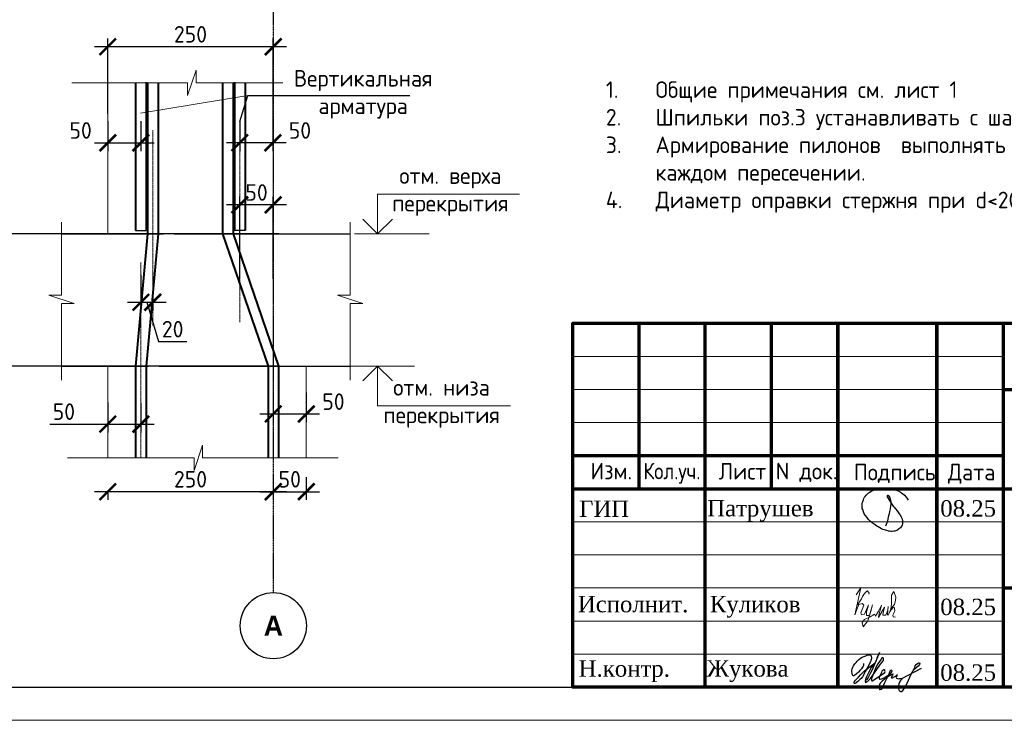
# Model space of a CAD drawing. Header units: millimetres. Extents: x 369815 to 1481759, y -423071 to -27917.
# Tile 292 of 380: x 696784 to 711660, y -198393 to -187805. Entities that reach past the tile are written whole.
import ezdxf

# ---------------------------------------------------------------- set-up
doc = ezdxf.new("R2010")
doc.units = ezdxf.units.MM
for name, pattern in [('______5', [1100, 800, -100, 100, -100]), ('CENTER2', [28.575, 19.05, -3.175, 3.175, -3.175]), ('осевая', [50.8, 31.75, -6.35, 6.35, -6.35])]:
    doc.linetypes.add(name, pattern=pattern)
for name, color, linetype in [('PDF7_Text', 7, 'Continuous'), ('PDF8_Text', 7, 'Continuous'), ('ТОЛСТЫЕ_ОСНОВНЫЕ', 6, 'Continuous')]:
    doc.layers.add(name, color=color, linetype=linetype)
for name, color, linetype, lineweight in [('Выноски', 20, 'Continuous', 20), ('Оси', 40, '______5', 18), ('подоснова', 151, 'Continuous', 5), ('размер', 1, 'Continuous', 25), ('РАЗМЕРЫ', 1, 'Continuous', 9), ('Рамка', 7, 'Continuous', 70), ('Текст', 7, 'Continuous', 25), ('ТОНКИЕ', 7, 'Continuous', 9)]:
    doc.layers.add(name, color=color, linetype=linetype, lineweight=lineweight)
doc.styles.add('Century Gothic', font='GOTHIC.TTF')
doc.styles.add('GOST-2.304_Type-B', font='GOST_Common.ttf')
doc.styles.add('PDF Times New Roman', font='times.ttf')
doc.styles.add('style_Tonin', font='simplex.shx', dxfattribs={"width": 0.9})
doc.styles.add('ГОСТ', font='GOST_Common.ttf')
doc.dimstyles.new('20', dxfattribs={"dimtxt": 2.5, "dimasz": 2.5, "dimexe": 1.25, "dimexo": 0.625, "dimtad": 1, "dimdec": 0, "dimlfac": 20, "dimtxsty": 'style_Tonin', "dimblk": 'ARCHTICK', "dimcen": 0, "dimclrt": 256, "dimadec": 0, "dimazin": 0, "dimtfac": 1, "dimtdec": 0, "dimtmove": 0, "dimatfit": 0, "dimfxl": 1, "dimarcsym": 0})
doc.dimstyles.new('СПДС', dxfattribs={"dimscale": 100, "dimtxt": 2.5, "dimasz": 2.5, "dimexe": 1.25, "dimexo": 0, "dimtad": 1, "dimdec": 0, "dimtxsty": 'GOST-2.304_Type-B', "dimblk": 'ARCHTICK', "dimcen": 2.5, "dimdle": 2, "dimadec": 0, "dimazin": 2, "dimtfac": 0.75, "dimtdec": 0, "dimtmove": 1, "dimatfit": 3, "dimfxl": 1, "dimtolj": 1, "dimarcsym": 1})

# ---------------------------------------------------------------- blocks, each defined once
blk = doc.blocks.new('11')
at = {"layer": 'Выноски'}
for p, q in [((47989, 66781), (48016, 66806)), ((48016, 66806), (48038, 66823)), ((48038, 66823), (48060, 66786)), ((47885, 66608), (47944, 66700)), ((47944, 66700), (47962, 66737)), ((47962, 66737), (47989, 66781)), ((48060, 66786), (48058, 66769))]:
    blk.add_line(p, q, dxfattribs=at)
blk.add_lwpolyline([(47863, 66761), (47937, 66865), (47843, 66458), (47885, 66564), (47905, 66616), (47954, 66628), (47979, 66606), (47957, 66539), (47937, 66487), (47947, 66458), (47991, 66470), (48051, 66611), (48041, 66569), (48023, 66505), (48023, 66448), (48065, 66448), (48090, 66529), (48110, 66608), (48043, 66369), (47972, 66275), (47954, 66344), (47991, 66389), (48078, 66431), (48142, 66470), (48154, 66441), (48204, 66512), (48246, 66606), (48209, 66455), (48204, 66418), (48295, 66574), (48265, 66463), (48265, 66455), (48312, 66453), (48342, 66529), (48347, 66584), (48337, 66465), (48349, 66453), (48401, 66569), (48443, 66616), (48461, 66678), (48466, 66727), (48436, 66811), (48399, 66754), (48399, 66618), (48389, 66549), (48374, 66507), (48416, 66564), (48441, 66576), (48451, 66524), (48433, 66482), (48419, 66453), (48424, 66428), (48458, 66421)], dxfattribs=at)
blk = doc.blocks.new('яяя')
at = {"lineweight": 30}
for points in [[(345424, 110432), (345425, 110410), (345424, 110397), (345417, 110379), (345406, 110350), (345390, 110319), (345357, 110275), (345310, 110221), (345265, 110176), (345198, 110110), (345161, 110077), (345133, 110066), (345116, 110066), (345102, 110075), (345090, 110091), (345082, 110115), (345074, 110146), (345066, 110182), (345064, 110206), (345067, 110234), (345077, 110278), (345095, 110320), (345114, 110361), (345134, 110395), (345159, 110428), (345195, 110469), (345228, 110506), (345284, 110560), (345331, 110595), (345379, 110625), (345435, 110648), (345486, 110670), (345532, 110686), (345573, 110696), (345605, 110698), (345621, 110695), (345635, 110687), (345648, 110671), (345656, 110649), (345659, 110625), (345659, 110583), (345656, 110553), (345647, 110523), (345635, 110489), (345387, 110033), (345349, 109985), (345311, 109948), (345247, 109889), (345209, 109858), (345192, 109844), (345180, 109837), (345157, 109833), (345150, 109835), (345140, 109842), (345135, 109856), (345138, 109881), (345148, 109892), (345183, 109930), (345267, 110024), (345343, 110105), (345455, 110213), (345617, 110343), (345775, 110456), (345811, 110526), (345838, 110607), (345890, 110740), (345902, 110771), (345698, 110295), (345672, 110226), (345626, 110132), (345572, 110032), (345518, 109953), (345481, 109918), (345497, 110001), (345567, 110147), (345655, 110301), (345760, 110442)], [(345481, 109918), (345476, 109896), (345475, 109874), (345485, 109861), (345506, 109866), (345539, 109891), (345632, 109983), (345968, 110450), (346022, 110527), (346029, 110560), (346027, 110579), (346026, 110590), (346010, 110605), (345993, 110609), (345975, 110601), (345962, 110584), (345954, 110562), (345857, 110421), (345783, 110292), (345741, 110183), (345701, 110079), (345665, 109985), (345660, 109952), (345666, 109929), (345669, 109915), (345682, 109910), (345702, 109914), (345735, 109941), (345846, 110007), (346065, 110160), (346075, 110193), (346070, 110217), (346066, 110236), (346052, 110241), (346030, 110241), (346007, 110228), (345978, 110203), (345960, 110164), (345892, 110010), (345895, 109986), (345904, 109966), (345925, 109964), (345969, 109968), (346045, 110000), (346218, 110114), (346261, 110154), (346280, 110184), (346282, 110210), (346278, 110225), (346263, 110229), (346241, 110222), (346220, 110198), (346162, 110049), (345989, 109904), (345932, 109849), (345906, 109805), (345891, 109739), (345890, 109690), (345899, 109652), (345924, 109647), (345956, 109655), (345980, 109674), (346058, 109838), (346158, 110046), (346261, 110098), (346314, 110120), (346292, 110079), (346269, 110036), (346261, 110008), (346267, 109998), (346293, 109998), (346363, 110039), (346445, 110095), (346421, 110068), (346414, 110040), (346407, 110011), (346416, 109990), (346466, 109972), (346509, 109977), (346574, 109984), (347172, 110293)], [(346586, 109971), (346543, 109917), (346509, 109873), (346489, 109825), (346475, 109767), (346472, 109710), (346478, 109675), (346485, 109641), (346501, 109621), (346517, 109602), (346542, 109589), (346568, 109592), (346605, 109620), (346680, 109731), (346736, 109842), (346865, 110115), (346962, 110290), (346969, 110318), (346979, 110360), (347013, 110403), (347056, 110434), (347091, 110450), (347109, 110450), (347121, 110434), (347115, 110405), (347072, 110355), (347012, 110307), (346924, 110222)]]:
    blk.add_lwpolyline(points, dxfattribs=at)
blk = doc.blocks.new('Патрушев')
at = {"color": 5, "lineweight": 25}
blk.add_lwpolyline([(58.5, -35.09), (59.7, -31.98), (60.22, -29.81), (60.47, -28.76), (60.76, -27.56), (61.06, -26.32), (61.37, -24.67), (61.64, -22.98), (61.77, -21.63), (61.83, -20.46), (61.74, -19.5), (61.5, -18.56), (61.27, -17.93), (60.96, -17.34), (60.63, -16.86), (60.45, -16.66), (60.39, -16.62), (60.25, -16.53), (60.03, -16.42), (59.74, -16.36), (59.56, -16.39), (59.41, -16.5), (59.32, -16.73), (59.32, -16.96), (59.41, -17.15), (61.8, -21.04), (63.12, -22.91), (63.7, -23.61), (64.53, -24.59), (65.48, -25.87), (66.43, -27.07), (66.87, -27.73), (67.42, -28.44), (67.68, -28.93), (68, -29.52), (68.38, -30.41), (68.65, -31), (68.82, -31.71), (68.89, -32.2), (68.93, -32.68), (68.9, -33.35), (68.81, -33.79), (68.57, -34.59), (68.27, -35.18), (67.92, -35.7), (67.56, -36.23), (66.92, -36.75), (66.44, -37.14), (65.93, -37.49), (65.34, -37.85), (64.79, -38.12), (64.12, -38.33), (63.56, -38.4), (62.54, -38.51), (61.58, -38.47), (60.89, -38.38), (60.1, -38.27), (59.25, -38.05), (58.41, -37.75), (57.66, -37.55), (56.61, -37.27), (55.88, -36.92), (54.92, -36.35), (53.85, -35.72), (53.05, -35.25), (52.17, -34.73), (51.27, -34.08), (50.13, -33.27), (49.09, -32.31), (47.96, -31.09), (47.07, -29.92), (46.05, -28.68), (45.23, -27.65), (44.74, -26.54), (44.28, -25.09), (44.05, -24.29), (43.98, -23.29), (43.94, -22.47), (43.99, -21.49), (44.18, -20.57), (44.46, -19.97), (44.74, -19.1), (45.02, -18.24), (45.49, -17.42), (45.85, -16.92), (46.39, -16.14), (46.99, -15.53), (47.83, -14.81), (48.65, -14.29), (49.43, -13.79), (50.53, -13.27), (51.57, -12.89), (52.65, -12.48), (54.17, -12.1), (55.44, -11.87), (56.95, -11.79), (58.35, -11.79), (59.63, -11.91), (61, -12.05), (62.71, -12.35), (64.46, -12.88), (66.16, -13.58), (67.55, -14.27), (68.88, -15.13), (70.02, -16.25), (71.14, -17.49), (71.67, -18.26), (72.28, -19.27)], dxfattribs=at)
blk = doc.blocks.new('штамп кж1.1')
at = {"layer": 'Рамка', "color": 7}
for p, q in [((405358, -83134), (405358, -80634)), ((407358, -83134), (407358, -80634)), ((410858, -81634), (422858, -81634)), ((404358, -82634), (410858, -82634)), ((404358, -83134), (422858, -83134)), ((410858, -84634), (422858, -84634))]:
    blk.add_line(p, q, dxfattribs=at)
at = {"layer": 'Рамка'}
for p, q in [((406358, -86134), (406358, -80634)), ((408358, -86134), (408358, -80634)), ((408358, -80634), (408358, -86134)), ((409858, -80634), (409858, -86134)), ((409858, -86134), (409858, -80634)), ((410858, -80634), (410858, -86134))]:
    blk.add_line(p, q, dxfattribs=at)
at = {"layer": 'Рамка', "color": 7, "lineweight": 15}
for p, q in [((404358, -81134), (410858, -81134)), ((404358, -81634), (410858, -81634)), ((404358, -82134), (410858, -82134)), ((404358, -83634), (410858, -83634)), ((404358, -84134), (410858, -84134)), ((404358, -84634), (410858, -84634)), ((404358, -85134), (410858, -85134)), ((404358, -85634), (410858, -85634))]:
    blk.add_line(p, q, dxfattribs=at)
at = {"layer": 'Рамка'}
blk.add_lwpolyline([(422858, -86134), (404358, -86134), (404358, -80634), (422858, -80634)], close=True, dxfattribs=at)
at = {"color": 5, "xscale": 24.5, "yscale": 24.5, "zscale": 24.5}
blk.add_blockref('Патрушев', (407651, -82836), dxfattribs=at)
at = {"color": 2, "lineweight": 60, "xscale": 0.5, "yscale": 0.5, "zscale": 0.5}
blk.add_blockref('яяя', (236038, -140993), dxfattribs=at)
at = {"layer": 'Выноски', "color": 0}
blk.add_blockref('11', (360773, -151499), dxfattribs=at)
at = {"layer": 'PDF7_Text', "char_height": 248, "attachment_point": 7, "style": 'PDF Times New Roman'}
for s, insert in [('08.25', (409908, -83561)), ('Патрушев', (406387, -83634)), ('08.25', (409908, -85050)), ('Жукова', (406381, -86056)), ('08.25', (409908, -86042))]:
    blk.add_mtext(s, dxfattribs=dict(at, insert=insert))
at = {"layer": 'PDF7_Text', "insert": (406426, -85084), "char_height": 247.95, "attachment_point": 7, "style": 'PDF Times New Roman'}
blk.add_mtext_dynamic_manual_height_columns('{\\C256;Куликов}', width=2000, gutter_width=1250, heights=[0], dxfattribs=at)
at = {"layer": 'PDF8_Text', "char_height": 248, "attachment_point": 7, "style": 'PDF Times New Roman'}
for s, insert in [('ГИП', (404451, -83561)), ('Исполнит.', (404432, -85007)), ('Н.контр.', (404445, -86056))]:
    blk.add_mtext(s, dxfattribs=dict(at, insert=insert))
at = {"layer": 'Текст', "color": 7, "style": 'ГОСТ'}
for s, p in [('Изм.', (404622, -82993)), ('Лист', (406561, -82996)), ('N док.', (407423, -82993)), ('Подпись', (408601, -83008)), ('Дата', (410023, -83008))]:
    blk.add_text(s, height=250, dxfattribs=at).set_placement(p)
at = {"layer": 'Текст', "color": 7, "style": 'ГОСТ', "width": 0.9}
blk.add_text('Кол.уч.', height=250, dxfattribs=at).set_placement((405423, -82992))
at = {"layer": 'Текст', "color": 7, "attachment_point": 1, "style": 'ГОСТ'}
for s, width, heights, insert, char_height in [('\\pi594.35517;{\\fTimes New Roman|b0|i0|c204|p18;\\C256;Строительство жилого комплекса со  встроенными помещениями \\P\\pi1441.86779;общественного-делового, коммерческого назначения и \\P\\pi41.3631;поликлиническим учреждением по адресу: г. Чита, ул. 1-я Коллективная}', 11543.07, [0], (411117, -81801), 250), ('\\pi389.01406;{\\fTimes New Roman|b0|i0|c204|p18;\\C256;«Жилой дом со встроенными помещениями \\P\\pi641.91601;общественно-делового и коммерческого \\P\\pi302.06381;назначения на первом этаже здания», поз. 3.1\\P}', 7000, [1500], (410844, -83331), 225)]:
    blk.add_mtext_dynamic_manual_height_columns(s, width=width, gutter_width=12.5, heights=heights, dxfattribs=dict(at, insert=insert, char_height=char_height))
blk = doc.blocks.new('*U78')
at = {"layer": 'ТОЛСТЫЕ_ОСНОВНЫЕ', "color": 6}
blk.add_lwpolyline([(20, 5), (415, 5), (415, 292), (20, 292)], close=True, dxfattribs=at)
at = {"layer": 'ТОНКИЕ'}
blk.add_lwpolyline([(0, 0), (420, 0), (420, 297), (0, 297)], close=True, dxfattribs=at)
blk = doc.blocks.new('_ArchTick')
at = {"color": 0, "linetype": 'ByBlock', "const_width": 0.15}
blk.add_lwpolyline([(-0.5, -0.5), (0.5, 0.5)], dxfattribs=at)
blk = doc.blocks.new('*D1990')
at = {"layer": 'DEFPOINTS', "color": 0, "transparency": 16777216}
for p in [(696454, -191040), (700702, -191040, -3100), (700702, -193040, -3100)]:
    blk.add_point(p, dxfattribs=at)
at = {"layer": 'РАЗМЕРЫ', "color": 0, "lineweight": -2, "transparency": 16777216}
for p, q in [((696454, -193240), (696454, -190840)), ((700702, -191040), (696329, -191040)), ((700702, -193040), (696329, -193040))]:
    blk.add_line(p, q, dxfattribs=at)
at = {"layer": 'РАЗМЕРЫ', "color": 0, "lineweight": -2, "transparency": 16777216, "xscale": 250, "yscale": 250, "zscale": 250}
for p, rotation in [((696454, -191040), 90), ((696454, -193040), 270)]:
    blk.add_blockref('_ArchTick', p, dxfattribs=dict(at, rotation=rotation))
at = {"layer": 'РАЗМЕРЫ', "color": 0, "transparency": 16777216, "insert": (696267, -192040), "char_height": 250, "attachment_point": 5, "rotation": 90, "style": 'GOST-2.304_Type-B'}
blk.add_mtext('\\A1;200', dxfattribs=at)
blk = doc.blocks.new('*D1991')
at = {"layer": 'DEFPOINTS', "color": 0, "transparency": 16777216}
for p in [(698115, -189341, -3100), (698615, -189341, -3100), (698615, -189666)]:
    blk.add_point(p, dxfattribs=at)
at = {"layer": 'РАЗМЕРЫ', "color": 0, "lineweight": -2, "transparency": 16777216}
for p, q in [((698115, -189341), (698115, -189791)), ((698615, -189341), (698615, -189791)), ((697915, -189666), (698815, -189666))]:
    blk.add_line(p, q, dxfattribs=at)
at = {"layer": 'РАЗМЕРЫ', "color": 0, "lineweight": -2, "transparency": 16777216, "xscale": 250, "yscale": 250, "zscale": 250, "rotation": 180}
blk.add_blockref('_ArchTick', (698115, -189666), dxfattribs=at)
at = {"layer": 'РАЗМЕРЫ', "color": 0, "lineweight": -2, "transparency": 16777216, "xscale": 250, "yscale": 250, "zscale": 250}
blk.add_blockref('_ArchTick', (698615, -189666), dxfattribs=at)
at = {"layer": 'РАЗМЕРЫ', "color": 0, "transparency": 16777216, "insert": (697705, -189479), "char_height": 250, "attachment_point": 5, "style": 'GOST-2.304_Type-B'}
blk.add_mtext('\\A1;50', dxfattribs=at)
blk = doc.blocks.new('*D1992')
at = {"layer": 'DEFPOINTS', "color": 0, "transparency": 16777216}
for p in [(698115, -188214), (698115, -189229, -3100), (700615, -189689, -3100)]:
    blk.add_point(p, dxfattribs=at)
at = {"layer": 'РАЗМЕРЫ', "color": 0, "lineweight": -2, "transparency": 16777216}
for p, q in [((698115, -189229), (698115, -188089)), ((700615, -189689), (700615, -188089)), ((700815, -188214), (697915, -188214))]:
    blk.add_line(p, q, dxfattribs=at)
at = {"layer": 'РАЗМЕРЫ', "color": 0, "lineweight": -2, "transparency": 16777216, "xscale": 250, "yscale": 250, "zscale": 250, "rotation": 180}
blk.add_blockref('_ArchTick', (698115, -188214), dxfattribs=at)
at = {"layer": 'РАЗМЕРЫ', "color": 0, "lineweight": -2, "transparency": 16777216, "xscale": 250, "yscale": 250, "zscale": 250}
blk.add_blockref('_ArchTick', (700615, -188214), dxfattribs=at)
at = {"layer": 'РАЗМЕРЫ', "color": 0, "transparency": 16777216, "insert": (699365, -188026), "char_height": 250, "attachment_point": 5, "style": 'GOST-2.304_Type-B'}
blk.add_mtext('\\A1;250', dxfattribs=at)
blk = doc.blocks.new('*D1987')
at = {"layer": 'DEFPOINTS', "color": 0, "transparency": 16777216}
for p in [(700109, -189341, -3100), (700609, -189341, -3100), (700109, -189666)]:
    blk.add_point(p, dxfattribs=at)
at = {"layer": 'РАЗМЕРЫ', "color": 0, "lineweight": -2, "transparency": 16777216}
for p, q in [((700109, -189341), (700109, -189791)), ((700609, -189341), (700609, -189791)), ((700809, -189666), (699909, -189666))]:
    blk.add_line(p, q, dxfattribs=at)
at = {"layer": 'РАЗМЕРЫ', "color": 0, "lineweight": -2, "transparency": 16777216, "xscale": 250, "yscale": 250, "zscale": 250, "rotation": 180}
blk.add_blockref('_ArchTick', (700109, -189666), dxfattribs=at)
at = {"layer": 'РАЗМЕРЫ', "color": 0, "lineweight": -2, "transparency": 16777216, "xscale": 250, "yscale": 250, "zscale": 250}
blk.add_blockref('_ArchTick', (700609, -189666), dxfattribs=at)
at = {"layer": 'РАЗМЕРЫ', "color": 0, "transparency": 16777216, "insert": (701019, -189479), "char_height": 250, "attachment_point": 5, "style": 'GOST-2.304_Type-B'}
blk.add_mtext('\\A1;50', dxfattribs=at)
blk = doc.blocks.new('*D1988')
at = {"layer": 'DEFPOINTS', "color": 0, "transparency": 16777216}
for p in [(698115, -193590, -3100), (698615, -193590, -6200), (698615, -193916)]:
    blk.add_point(p, dxfattribs=at)
at = {"layer": 'РАЗМЕРЫ', "color": 0, "lineweight": -2, "transparency": 16777216}
for p, q in [((698115, -193590), (698115, -194041)), ((698615, -193590), (698615, -194041)), ((697239, -193916), (698115, -193916)), ((697915, -193916), (698815, -193916))]:
    blk.add_line(p, q, dxfattribs=at)
at = {"layer": 'РАЗМЕРЫ', "color": 0, "lineweight": -2, "transparency": 16777216, "xscale": 250, "yscale": 250, "zscale": 250, "rotation": 180}
blk.add_blockref('_ArchTick', (698115, -193916), dxfattribs=at)
at = {"layer": 'РАЗМЕРЫ', "color": 0, "lineweight": -2, "transparency": 16777216, "xscale": 250, "yscale": 250, "zscale": 250}
blk.add_blockref('_ArchTick', (698615, -193916), dxfattribs=at)
at = {"layer": 'РАЗМЕРЫ', "color": 0, "transparency": 16777216, "insert": (697452, -193728), "char_height": 250, "attachment_point": 5, "style": 'GOST-2.304_Type-B'}
blk.add_mtext('\\A1;50', dxfattribs=at)
blk = doc.blocks.new('*D1989')
at = {"layer": 'DEFPOINTS', "color": 0, "transparency": 16777216}
for p in [(700615, -193439, -3100), (701115, -193439, -3100), (700615, -193764)]:
    blk.add_point(p, dxfattribs=at)
at = {"layer": 'РАЗМЕРЫ', "color": 0, "lineweight": -2, "transparency": 16777216}
for p, q in [((700615, -193439), (700615, -193889)), ((701115, -193439), (701115, -193889)), ((701315, -193764), (700415, -193764))]:
    blk.add_line(p, q, dxfattribs=at)
at = {"layer": 'РАЗМЕРЫ', "color": 0, "lineweight": -2, "transparency": 16777216, "xscale": 250, "yscale": 250, "zscale": 250, "rotation": 180}
blk.add_blockref('_ArchTick', (700615, -193764), dxfattribs=at)
at = {"layer": 'РАЗМЕРЫ', "color": 0, "lineweight": -2, "transparency": 16777216, "xscale": 250, "yscale": 250, "zscale": 250}
blk.add_blockref('_ArchTick', (701115, -193764), dxfattribs=at)
at = {"layer": 'РАЗМЕРЫ', "color": 0, "transparency": 16777216, "insert": (701525, -193577), "char_height": 250, "attachment_point": 5, "style": 'GOST-2.304_Type-B'}
blk.add_mtext('\\A1;50', dxfattribs=at)
blk = doc.blocks.new('*D1993')
at = {"layer": 'DEFPOINTS', "color": 0, "transparency": 16777216}
for p in [(698615, -191661, -3100), (698795, -191897, -3100), (698795, -192075)]:
    blk.add_point(p, dxfattribs=at)
at = {"layer": 'РАЗМЕРЫ', "color": 0, "lineweight": -2, "transparency": 16777216}
for p, q in [((698615, -191661), (698615, -192200)), ((698795, -191897), (698795, -192200)), ((698415, -192075), (698995, -192075)), ((698705, -192075), (698883, -192669)), ((698883, -192669), (699308, -192669))]:
    blk.add_line(p, q, dxfattribs=at)
at = {"layer": 'РАЗМЕРЫ', "color": 0, "lineweight": -2, "transparency": 16777216, "xscale": 250, "yscale": 250, "zscale": 250, "rotation": 180}
blk.add_blockref('_ArchTick', (698615, -192075), dxfattribs=at)
at = {"layer": 'РАЗМЕРЫ', "color": 0, "lineweight": -2, "transparency": 16777216, "xscale": 250, "yscale": 250, "zscale": 250}
blk.add_blockref('_ArchTick', (698795, -192075), dxfattribs=at)
at = {"layer": 'РАЗМЕРЫ', "color": 0, "transparency": 16777216, "insert": (699096, -192482), "char_height": 250, "attachment_point": 5, "style": 'GOST-2.304_Type-B'}
blk.add_mtext('\\A1;20', dxfattribs=at)
blk = doc.blocks.new('*D1994')
at = {"layer": 'DEFPOINTS', "color": 0, "transparency": 16777216}
for p in [(700111, -190603), (700111, -191723), (700615, -191723, -3100)]:
    blk.add_point(p, dxfattribs=at)
at = {"layer": 'РАЗМЕРЫ', "color": 0, "lineweight": -2, "transparency": 16777216}
for p, q in [((700111, -191723), (700111, -190478)), ((700615, -191723), (700615, -190478)), ((700815, -190603), (699911, -190603))]:
    blk.add_line(p, q, dxfattribs=at)
at = {"layer": 'РАЗМЕРЫ', "color": 0, "lineweight": -2, "transparency": 16777216, "xscale": 250, "yscale": 250, "zscale": 250, "rotation": 180}
blk.add_blockref('_ArchTick', (700111, -190603), dxfattribs=at)
at = {"layer": 'РАЗМЕРЫ', "color": 0, "lineweight": -2, "transparency": 16777216, "xscale": 250, "yscale": 250, "zscale": 250}
blk.add_blockref('_ArchTick', (700615, -190603), dxfattribs=at)
at = {"layer": 'РАЗМЕРЫ', "color": 0, "transparency": 16777216, "insert": (700363, -190416), "char_height": 250, "attachment_point": 5, "style": 'GOST-2.304_Type-B'}
blk.add_mtext('\\A1;50', dxfattribs=at)
blk = doc.blocks.new('NSY101')
at = {"color": 0, "linetype": 'ByBlock', "lineweight": -2}
blk.add_circle((0, 0), 50, dxfattribs=at)
blk = doc.blocks.new('*D1995')
at = {"layer": 'DEFPOINTS', "color": 0, "transparency": 16777216}
for p in [(698115, -194938), (698115, -194938), (700615, -194938)]:
    blk.add_point(p, dxfattribs=at)
at = {"layer": 'РАЗМЕРЫ', "color": 0, "lineweight": -2, "transparency": 16777216}
for p, q in [((700815, -194938), (697915, -194938)), ((698115, -194938), (698115, -195063)), ((700615, -194938), (700615, -195063))]:
    blk.add_line(p, q, dxfattribs=at)
at = {"layer": 'РАЗМЕРЫ', "color": 0, "lineweight": -2, "transparency": 16777216, "xscale": 250, "yscale": 250, "zscale": 250, "rotation": 180}
blk.add_blockref('_ArchTick', (698115, -194938), dxfattribs=at)
at = {"layer": 'РАЗМЕРЫ', "color": 0, "lineweight": -2, "transparency": 16777216, "xscale": 250, "yscale": 250, "zscale": 250}
blk.add_blockref('_ArchTick', (700615, -194938), dxfattribs=at)
at = {"layer": 'РАЗМЕРЫ', "color": 0, "transparency": 16777216, "insert": (699365, -194750), "char_height": 250, "attachment_point": 5, "style": 'GOST-2.304_Type-B'}
blk.add_mtext('\\A1;250', dxfattribs=at)
blk = doc.blocks.new('*D1996')
at = {"layer": 'DEFPOINTS', "color": 0, "transparency": 16777216}
for p in [(700615, -194717), (701115, -194717), (701115, -194938)]:
    blk.add_point(p, dxfattribs=at)
at = {"layer": 'РАЗМЕРЫ', "color": 0, "lineweight": -2, "transparency": 16777216}
for p, q in [((700615, -194717), (700615, -195063)), ((701115, -194717), (701115, -195063)), ((700415, -194938), (701315, -194938))]:
    blk.add_line(p, q, dxfattribs=at)
at = {"layer": 'РАЗМЕРЫ', "color": 0, "lineweight": -2, "transparency": 16777216, "xscale": 250, "yscale": 250, "zscale": 250, "rotation": 180}
blk.add_blockref('_ArchTick', (700615, -194938), dxfattribs=at)
at = {"layer": 'РАЗМЕРЫ', "color": 0, "lineweight": -2, "transparency": 16777216, "xscale": 250, "yscale": 250, "zscale": 250}
blk.add_blockref('_ArchTick', (701115, -194938), dxfattribs=at)
at = {"layer": 'РАЗМЕРЫ', "color": 0, "transparency": 16777216, "insert": (700865, -194750), "char_height": 250, "attachment_point": 5, "style": 'GOST-2.304_Type-B'}
blk.add_mtext('\\A1;50', dxfattribs=at)

msp = doc.modelspace()

# ---------------------------------------------------------------- linework, layer by layer
at = {"color": 0, "lineweight": 40}
for p, q in [((698532.8, -188758.2, 3100), (698532.8, -190989.6, 3100)), ((698692.8, -188748.3, 3100), (698692.8, -190989.6, 3100)), ((700030.9, -188748.3, 3100), (700030.9, -190989.6, 3100)), ((700190.9, -188758.2, 3100), (700190.9, -190989.6, 3100))]:
    msp.add_line(p, q, dxfattribs=at)
at = {"lineweight": 20}
for p, q in [((698609.3, -189215.3), (700229.9, -188952.1)), ((701723.8, -193039.6), (702749.5, -193039.6))]:
    msp.add_line(p, q, dxfattribs=at)
at = {"color": 0, "linetype": 'CENTER2', "lineweight": 18}
for p, q in [((698795, -189475.9), (698795, -192427.8)), ((700110.9, -189425.9, 3100), (700110.9, -192377.8, 3100)), ((698614.8, -191475.9), (698614.8, -194427.8)), ((700614.7, -191475.9), (700614.7, -194427.8))]:
    msp.add_line(p, q, dxfattribs=at)
at = {"color": 0, "lineweight": 30}
for p, q in [((698532.8, -190989.6, 3100), (698692.8, -190989.6, 3100)), ((700190.9, -190989.6, 3100), (700030.9, -190989.6, 3100)), ((697417.8, -191039.6), (698956.5, -191039.6)), ((699116.5, -191039.6), (701779.9, -191039.6)), ((697414.9, -193039.6), (698730.5, -193039.6)), ((698890.5, -193039.6), (701777.1, -193039.6))]:
    msp.add_line(p, q, dxfattribs=at)
at = {"lineweight": 15}
for p, q in [((698956.5, -191039.6), (699116.5, -191039.6)), ((698730.5, -193039.6), (698890.5, -193039.6)), ((699993.1, -193039.6), (699833.1, -193039.6))]:
    msp.add_line(p, q, dxfattribs=at)
at = {"lineweight": 20, "ltscale": 50}
msp.add_line((701844.9, -191039.6), (702971.9, -191039.6), dxfattribs=at)
at = {"linetype": 'ByBlock', "lineweight": 18}
for points in [[(697570.1, -188760.1), (699320.8, -188760.1), (699320.8, -188951.4), (699448.3, -188568.8), (699448.3, -188760.1), (700759.9, -188760.1)], [(697417.8, -190866.4), (697417.8, -191967.5), (697226.5, -191967.5), (697609.1, -192095.1), (697417.8, -192095.1), (697417.8, -193251.9)], [(701777.1, -190866.4), (701777.1, -191967.5), (701585.8, -191967.5), (701968.3, -192095.1), (701777.1, -192095.1), (701777.1, -193251.9)], [(697508.3, -194427.8), (699419.4, -194427.8), (699419.4, -194619.1), (699547, -194236.5), (699547, -194427.8), (701597.6, -194427.8)]]:
    msp.add_lwpolyline(points, dxfattribs=at)
at = {"color": 0, "lineweight": 40}
for points in [[(698716, -188760.1), (698716, -191039.6), (698533, -193039.6), (698533, -194427.8)], [(698876, -188760.1), (698876, -191039.6), (698693, -193039.6), (698693, -194427.8)], [(699847.6, -188760.1), (699847.6, -191039.6), (700536.7, -193039.6), (700536.7, -194427.8)], [(700007.6, -188760.1), (700007.6, -191039.6), (700696.7, -193039.6), (700696.7, -194427.8)]]:
    msp.add_lwpolyline(points, dxfattribs=at)
at = {"lineweight": 30}
for points in [[(702415, -190819), (702192, -191039.6), (701969, -190819)], [(702415, -193260.3), (702192, -193039.6), (701969, -193260.3)]]:
    msp.add_lwpolyline(points, dxfattribs=at)
at = {"layer": 'Оси', "color": 16, "linetype": 'осевая', "lineweight": 25, "ltscale": 0.5, "transparency": 33554687}
msp.add_line((700614.6, -186723.4), (700614.7, -196463.5), dxfattribs=at)
at = {"layer": 'подоснова'}
for points in [[(702192, -191039.6), (702192, -190439.6), (704333.6, -190439.6)], [(702192, -193039.6), (702192, -193639.6), (704200.8, -193639.6)]]:
    msp.add_lwpolyline(points, dxfattribs=at)
at = {"layer": 'РАЗМЕРЫ', "color": 1}
for p, q in [((698114.6, -190705.6), (698114.6, -188763.2)), ((698114.6, -188763.2), (698114.6, -191039.6)), ((698114.8, -194427.8), (698114.8, -193039.6)), ((701114.8, -193039.6), (701114.8, -194427.8))]:
    msp.add_line(p, q, dxfattribs=at)
msp.add_lwpolyline([(700614.6, -191039.6), (700614.6, -188663.6)], dxfattribs=at)

# ---------------------------------------------------------------- block references
at = {"xscale": 100, "yscale": 100, "zscale": 100}
msp.add_blockref('*U78', (682143.2, -198392.7, 3100), dxfattribs=at)
at = {"layer": 'Оси', "color": 16, "linetype": 'Continuous', "lineweight": 25, "transparency": 33554687, "xscale": 9.999999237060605, "yscale": 9.999999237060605, "zscale": 9.999999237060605}
msp.add_blockref('NSY101', (700617.1, -196963.5), dxfattribs=at)
at = {"layer": 'размер'}
for p in [(70023.8, -111557.6, 3100), (120612.6, -111557.6, 3100), (165719.5, -111557.6, 3100), (210826.3, -111557.6, 3100), (255872.4, -111557.6, 3100), (300784.8, -111758.5, 3100)]:
    msp.add_blockref('штамп кж1.1', p, dxfattribs=at)

# ---------------------------------------------------------------- texts
at = {"ltscale": 100, "char_height": 250, "width": 17398.124, "attachment_point": 1, "style": 'GOST-2.304_Type-B'}
for insert in [(525468.6, -188536.5, 3100), (570575.4, -188536.5, 3100), (615682.2, -188536.5, 3100), (660728.4, -188536.5, 3100), (705640.8, -188737.4, 3100)]:
    msp.add_mtext('\\pi-750,l750,t750,5000;1.^IОбщие примечания см. лист 1\\P2.^IШпильки поз.3 устанавливать с шагом 400 по вертикали и с шагом  400 по горизонтали .\\P3.^IАрмирование пилонов  выполнять отдельными стержнями. Арматуру вязать вязальной проволокой в каждом пересечении.\\P{\\C7;4.^IДиаметр оправки стержня при d<20мм - 5d, при d≥20мм - 8d}', dxfattribs=dict(at, insert=insert))
at = {"layer": 'Оси', "color": 16, "linetype": 'Continuous', "lineweight": 25, "transparency": 33554687, "insert": (700617.1, -196963.5), "char_height": 300, "width": 385, "attachment_point": 5, "style": 'Century Gothic'}
msp.add_mtext('\\A1;{\\fCentury Gothic|b1|i0|c204|p34;А}', dxfattribs=at)
at = {"layer": 'РАЗМЕРЫ', "char_height": 250, "attachment_point": 5, "style": 'GOST-2.304_Type-B'}
for s, insert in [('Вертикальная\\Pарматура', (701973.6, -188933, 3100)), ('отм. верха \\Pперекрытия', (703291.4, -190403.4, 3100)), ('отм. низа \\Pперекрытия', (703158.5, -193603.4, 3100))]:
    msp.add_mtext_dynamic_manual_height_columns(s, width=3941.213, gutter_width=625, heights=[0], dxfattribs=dict(at, insert=insert))
at = {"layer": 'Текст', "color": 7, "char_height": 250, "attachment_point": 1, "style": 'ГОСТ'}
for s, insert in [('\\pi3500;{\\C0;\\P\\pi1371.59091;План пилонов} 2-5-го этажа{\\H1.83333x; }', (480882.1, -196191.8, 3100)), ('\\pi3500;{\\C256;\\P\\pi2264.39394;Пилон П1 (2-5ЭТ)}', (531471, -196191.8, 3100)), ('\\pi3500;{\\C256;\\P\\pi2239.39394;Пилон П2 (2-5ЭТ)}', (576577.8, -196191.8, 3100)), ('\\pi3500;{\\C256;\\P\\pi2282.19697;Пилон П3(2-5ЭТ)}', (621684.7, -196191.8, 3100)), ('\\pi3500;{\\C256;\\P\\pi2226.89394;Пилон П4 (2-5ЭТ)}', (666730.8, -196191.8, 3100))]:
    msp.add_mtext_dynamic_manual_height_columns(s, width=7000, gutter_width=12.5, heights=[1500], dxfattribs=dict(at, insert=insert))

# ---------------------------------------------------------------- dimensions: what is measured, and where the dimension line sits
at = {"layer": 'РАЗМЕРЫ', "color": 146}
for base, p1, p2, override, picture, middle in [((698114.6, -188213.9, 3100), (700614.6, -189688.6), (698114.6, -189229.1), {"dimlfac": 0.1}, '*D1992', (699364.6, -188026.4, 3100)), ((700110.9, -190603.3, 3100), (700614.7, -191722.9), (700110.9, -191722.9, 3100), {"dimlfac": 0.1}, '*D1994', (700362.8, -190415.8, 3100)), ((698795, -192075.4, 3100), (698614.8, -191660.7), (698795, -191897.1), {"dimlfac": 0.1, "dimrnd": 10}, '*D1993', (698945.5, -192481.7, 3100)), ((698114.7, -194937.8), (700614.7, -194937.8), (698114.7, -194937.8), {"dimlfac": 0.1}, '*D1995', (699364.7, -194750.3)), ((701114.7, -194937.8), (700614.7, -194716.6), (701114.7, -194716.6), {"dimlfac": 0.1}, '*D1996', (700864.7, -194750.3))]:
    dim = msp.add_linear_dim(base=base, p1=p1, p2=p2, dimstyle='СПДС', override=override, dxfattribs=at)
    dim.commit()
    dim.dimension.update_dxf_attribs({"geometry": picture, "text_midpoint": middle})
dim = msp.add_linear_dim(base=(698614.6, -189666.5, 3100), p1=(698114.6, -189341.4), p2=(698614.6, -189341.4), dimstyle='СПДС', override={"dimlfac": 0.1}, dxfattribs=at)
dim.commit()
dim.dimension.update_dxf_attribs({"geometry": '*D1991', "text_midpoint": (697704.8, -189666.5, 3100), "dimtype": 160})
at = {"layer": 'РАЗМЕРЫ', "color": 146, "true_color": 0x006272}
for base, p1, p2, picture, middle in [((700109, -189666.5, 3100), (700609, -189341.4), (700109, -189341.4), '*D1987', (701018.9, -189666.5, 3100)), ((700614.7, -193764.1, 3100), (701114.7, -193439), (700614.7, -193439), '*D1989', (701524.5, -193764.1, 3100))]:
    dim = msp.add_linear_dim(base=base, p1=p1, p2=p2, angle=180, dimstyle='СПДС', override={"dimlfac": 0.1}, dxfattribs=at)
    dim.commit()
    dim.dimension.update_dxf_attribs({"geometry": picture, "text_midpoint": middle, "dimtype": 160})
at = {"layer": 'РАЗМЕРЫ', "color": 146}
dim = msp.add_linear_dim(base=(696454, -191039.6, 3100), p1=(700702.3, -193039.6), p2=(700702.3, -191039.6), angle=90, dimstyle='СПДС', override={"dimlfac": 0.1}, dxfattribs=at)
dim.commit()
dim.dimension.update_dxf_attribs({"geometry": '*D1990', "text_midpoint": (696266.5, -192039.6, 3100)})
at = {"layer": 'РАЗМЕРЫ', "color": 146, "true_color": 0x006272}
dim = msp.add_linear_dim(base=(698614.8, -193915.6, 6200), p1=(698114.8, -193590.5, 3100), p2=(698614.8, -193590.5), dimstyle='СПДС', override={"dimlfac": 0.1}, dxfattribs=at)
dim.commit()
dim.dimension.update_dxf_attribs({"geometry": '*D1988', "text_midpoint": (697452, -193915.6, 6200), "dimtype": 160})

# ---------------------------------------------------------------- leaders
at = {"layer": 'подоснова', "has_arrowhead": 0}
msp.add_leader([(700109, -189341.4), (700229.9, -188952.1), (702681.3, -188952.1)], dimstyle='20', override={"dimasz": 1.5, "dimldrblk": 'Dot'}, dxfattribs=at)

doc.saveas('drawing.dxf')
